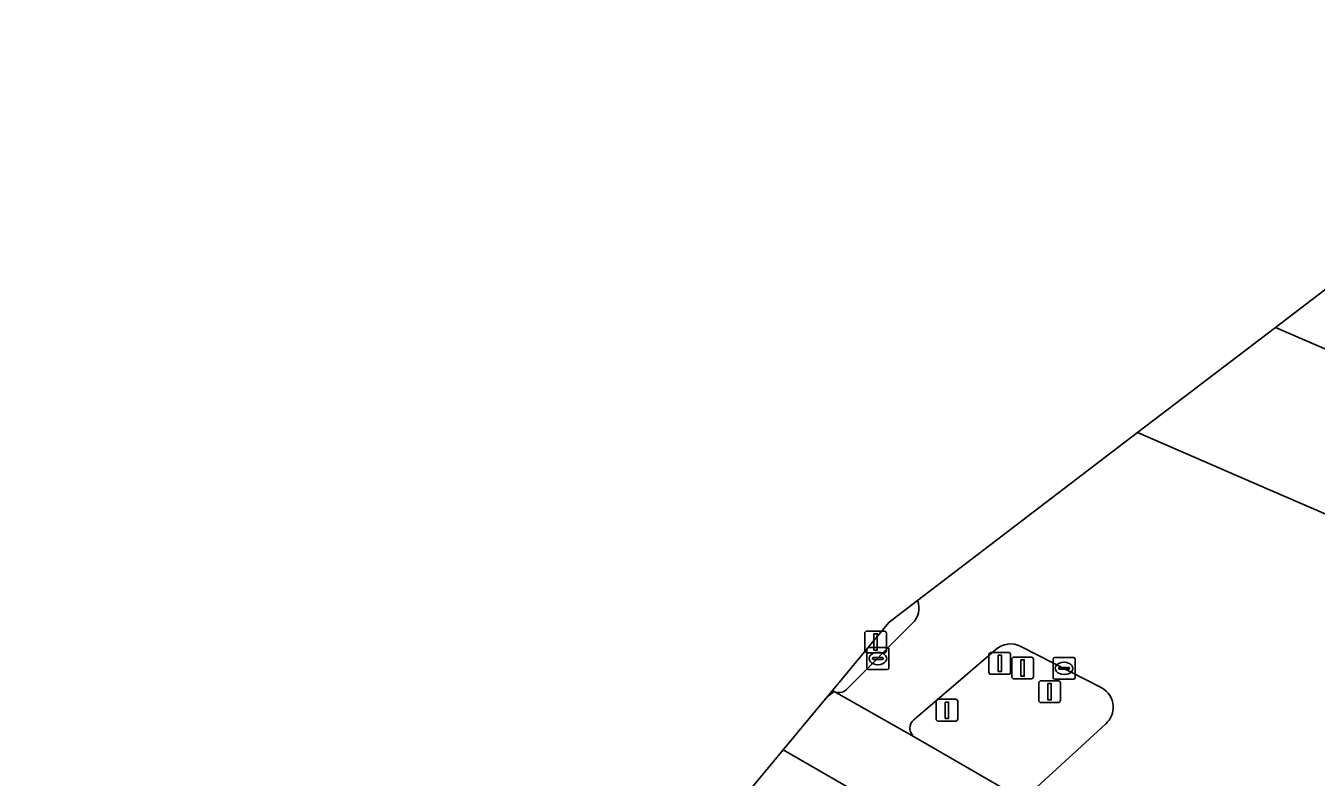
# Model space of a CAD drawing. Extents: x 159716 to 160783, y 383290 to 384031.
# Drawn here: x 160199.6 to 160258.5, y 383974.2 to 384008.5 of the extents above; entities that cross this region are included whole.
import ezdxf

# ---------------------------------------------------------------- set-up
doc = ezdxf.new("R2010")
doc.units = 0
for name, color, linetype in [('IMGEO_Afsluitpaal', 7, 'Continuous'), ('IMGEO_Fietspad_gesloten', 7, 'Continuous'), ('IMGEO_Kolk', 7, 'Continuous'), ('IMGEO_Lichtmast', 7, 'Continuous'), ('IMGEO_Rijbaan_lokaal_gesloten', 7, 'Continuous'), ('IMGEO_Verkeersbordpaal', 7, 'Continuous'), ('IMGEO_Verkeerseiland_groen', 7, 'Continuous')]:
    doc.layers.add(name, color=color, linetype=linetype)

msp = doc.modelspace()

# ---------------------------------------------------------------- linework, layer by layer
at = {"layer": 'IMGEO_Afsluitpaal'}
for p, q in [((160237.902, 383980.008), (160237.902, 383980.808)), ((160237.902, 383980.808), (160237.902, 383980.008)), ((160238.002, 383980.908), (160238.792, 383980.908)), ((160238.792, 383980.908), (160238.002, 383980.908)), ((160238.892, 383980.808), (160238.892, 383980.008)), ((160238.892, 383980.008), (160238.892, 383980.808)), ((160238.792, 383979.908), (160238.002, 383979.908)), ((160238.002, 383979.908), (160238.792, 383979.908)), ((160243.577, 383979.031), (160243.577, 383979.831)), ((160243.577, 383979.831), (160243.577, 383979.031)), ((160243.677, 383979.931), (160244.467, 383979.931)), ((160244.467, 383979.931), (160243.677, 383979.931)), ((160244.567, 383979.831), (160244.567, 383979.031)), ((160244.567, 383979.031), (160244.567, 383979.831)), ((160244.467, 383978.931), (160243.677, 383978.931)), ((160243.677, 383978.931), (160244.467, 383978.931)), ((160241.158, 383976.891), (160241.158, 383977.691)), ((160241.158, 383977.691), (160241.158, 383976.891)), ((160241.258, 383977.791), (160242.048, 383977.791)), ((160242.048, 383977.791), (160241.258, 383977.791)), ((160242.148, 383977.691), (160242.148, 383976.891)), ((160242.148, 383976.891), (160242.148, 383977.691)), ((160242.048, 383976.791), (160241.258, 383976.791)), ((160241.258, 383976.791), (160242.048, 383976.791))]:
    msp.add_line(p, q, dxfattribs=at)
for points in [[(160238.322, 383980.783), (160238.472, 383980.783), (160238.472, 383980.033), (160238.322, 383980.033), (160238.322, 383980.783)], [(160243.997, 383979.806), (160244.147, 383979.806), (160244.147, 383979.056), (160243.997, 383979.056), (160243.997, 383979.806)], [(160241.578, 383977.666), (160241.728, 383977.666), (160241.728, 383976.916), (160241.578, 383976.916), (160241.578, 383977.666)]]:
    msp.add_lwpolyline(points, dxfattribs=at)
for centre, start, end in [((160238.002, 383980.808), 90, 180), ((160238.002, 383980.808), 90, 180), ((160238.792, 383980.808), 0, 90), ((160238.792, 383980.808), 360, 90), ((160238.002, 383980.008), 180, 270), ((160238.002, 383980.008), 180, 270), ((160238.792, 383980.008), 270, 0), ((160238.792, 383980.008), 270, 0), ((160243.677, 383979.831), 90, 180), ((160243.677, 383979.831), 90, 180), ((160244.467, 383979.831), 0, 90), ((160244.467, 383979.831), 360, 90), ((160243.677, 383979.031), 180, 270), ((160243.677, 383979.031), 180, 270), ((160244.467, 383979.031), 270, 0), ((160244.467, 383979.031), 270, 0), ((160241.258, 383977.691), 90, 180), ((160241.258, 383977.691), 90, 180), ((160242.048, 383977.691), 0, 90), ((160242.048, 383977.691), 360, 90), ((160241.258, 383976.891), 180, 270), ((160241.258, 383976.891), 180, 270), ((160242.048, 383976.891), 270, 0), ((160242.048, 383976.891), 270, 0)]:
    msp.add_arc(centre, 0.1, start, end, dxfattribs=at)
at = {"layer": 'IMGEO_Fietspad_gesloten'}
msp.add_lwpolyline([(160234.176, 383975.482), (160237.343, 383973.662), (160241.679, 383971.177), (160241.844, 383971.082), (160248.592, 383967.18), (160253.345, 383968.363), (160244.85, 383973.361), (160244.525, 383973.55), (160240.161, 383976.083), (160236.499, 383978.152), (160236.189, 383977.908)], close=True, dxfattribs=at)
msp.add_lwpolyline([(160236.426, 383978.195), (160236.189, 383977.908), (160236.499, 383978.152), (160236.426, 383978.195)], dxfattribs=at)
at = {"layer": 'IMGEO_Kolk'}
for p, q in [((160238.003, 383979.225), (160238.003, 383980.077)), ((160238.078, 383980.151), (160238.93, 383980.151)), ((160239.004, 383980.077), (160239.004, 383979.225)), ((160238.262, 383979.645), (160238.262, 383979.657)), ((160238.7, 383979.608), (160238.302, 383979.608)), ((160238.305, 383979.694), (160238.703, 383979.694)), ((160238.491, 383979.931), (160238.516, 383979.931)), ((160238.746, 383979.657), (160238.746, 383979.645)), ((160246.507, 383978.777), (160246.507, 383979.629)), ((160246.582, 383979.703), (160247.434, 383979.703)), ((160246.995, 383979.483), (160247.02, 383979.483)), ((160247.508, 383979.629), (160247.508, 383978.777)), ((160238.93, 383979.151), (160238.078, 383979.151)), ((160238.514, 383979.371), (160238.489, 383979.371)), ((160246.766, 383979.197), (160246.766, 383979.209)), ((160247.204, 383979.16), (160246.806, 383979.16)), ((160246.809, 383979.246), (160247.207, 383979.246)), ((160247.018, 383978.923), (160246.993, 383978.923)), ((160247.25, 383979.209), (160247.25, 383979.197)), ((160247.434, 383978.703), (160246.582, 383978.703))]:
    msp.add_line(p, q, dxfattribs=at)
for points in [[(160238.003, 383979.225), (160238.003, 383980.077)], [(160238.078, 383980.151), (160238.93, 383980.151)], [(160239.004, 383980.077), (160239.004, 383979.225)], [(160246.507, 383978.777), (160246.507, 383979.629)], [(160246.582, 383979.703), (160247.434, 383979.703)], [(160247.508, 383979.629), (160247.508, 383978.777)], [(160238.93, 383979.151), (160238.078, 383979.151)], [(160247.434, 383978.703), (160246.582, 383978.703)]]:
    msp.add_lwpolyline(points, dxfattribs=at)
for centre, radius, start, end in [((160238.08, 383980.075), 0.0765, 91.55205, 178.44795), ((160238.08, 383980.075), 0.0765, 91.55205, 178.44795), ((160238.928, 383980.075), 0.0765, 1.55205, 88.44795), ((160238.928, 383980.075), 0.0765, 1.55205, 88.44795), ((160238.302, 383979.654), 0.0403, 85.87752, 175.75265), ((160238.299, 383979.644), 0.0366, 178.93798, 274.71019), ((160238.703, 383979.651), 0.043, 264.86636, 352.45326), ((160238.707, 383979.656), 0.0386, 1.73085, 96.63898), ((160246.584, 383979.627), 0.0765, 91.55205, 178.44795), ((160246.584, 383979.627), 0.0765, 91.55205, 178.44795), ((160247.432, 383979.627), 0.0765, 1.55205, 88.44795), ((160247.432, 383979.627), 0.0765, 1.55205, 88.44795), ((160238.08, 383979.227), 0.0765, 181.55205, 268.44795), ((160238.08, 383979.227), 0.0765, 181.55205, 268.44795), ((160238.928, 383979.227), 0.0765, 271.55205, 358.44795), ((160238.928, 383979.227), 0.0765, 271.55205, 358.44795), ((160246.806, 383979.206), 0.0403, 85.87752, 175.75265), ((160246.803, 383979.196), 0.0366, 178.93798, 274.71019), ((160247.207, 383979.203), 0.043, 264.86636, 352.45326), ((160247.211, 383979.208), 0.0386, 1.73085, 96.63898), ((160246.584, 383978.779), 0.0765, 181.55205, 268.44795), ((160246.584, 383978.779), 0.0765, 181.55205, 268.44795), ((160247.432, 383978.779), 0.0765, 271.55205, 358.44795), ((160247.432, 383978.779), 0.0765, 271.55205, 358.44795)]:
    msp.add_arc(centre, radius, start, end, dxfattribs=at)
for centre, major_axis, ratio, start_param, end_param in [((160238.49, 383979.651), (-0.387, 0.002), 0.722429, 4.712389, 7.853982), ((160238.515, 383979.651), (-0.39, 0.002), 0.717154, 1.570796, 4.712389), ((160246.994, 383979.203), (-0.387, 0.002), 0.722429, 4.712389, 7.853982), ((160247.019, 383979.203), (-0.39, 0.002), 0.717154, 1.570796, 4.712389)]:
    msp.add_ellipse(centre, major_axis=major_axis, ratio=ratio, start_param=start_param, end_param=end_param, dxfattribs=at)
at = {"layer": 'IMGEO_Lichtmast'}
for p, q in [((160245.848, 383977.738), (160245.848, 383978.538)), ((160245.848, 383978.538), (160245.848, 383977.738)), ((160245.948, 383978.638), (160246.738, 383978.638)), ((160246.738, 383978.638), (160245.948, 383978.638)), ((160246.838, 383978.538), (160246.838, 383977.738)), ((160246.838, 383977.738), (160246.838, 383978.538)), ((160246.738, 383977.638), (160245.948, 383977.638)), ((160245.948, 383977.638), (160246.738, 383977.638))]:
    msp.add_line(p, q, dxfattribs=at)
msp.add_lwpolyline([(160246.268, 383978.513), (160246.418, 383978.513), (160246.418, 383977.763), (160246.268, 383977.763), (160246.268, 383978.513)], dxfattribs=at)
for centre, start, end in [((160245.948, 383978.538), 90, 180), ((160245.948, 383978.538), 90, 180), ((160246.738, 383978.538), 0, 90), ((160246.738, 383978.538), 360, 90), ((160245.948, 383977.738), 180, 270), ((160245.948, 383977.738), 180, 270), ((160246.738, 383977.738), 270, 0), ((160246.738, 383977.738), 270, 0)]:
    msp.add_arc(centre, 0.1, start, end, dxfattribs=at)
at = {"layer": 'IMGEO_Rijbaan_lokaal_gesloten'}
for points in [[(160274.737, 384008.549), (160267.416, 384002.978), (160256.67, 383994.778), (160260.468, 383993.132), (160269.895, 383989.056)], [(160264.223, 383983.983), (160256.398, 383987.364), (160250.367, 383989.97), (160240.317, 383982.302)], [(160240.074, 383981.25), (160237.066, 383978.241)], [(160240.148, 383976.851), (160243.888, 383980.064)], [(160245.031, 383980.2), (160248.729, 383978.309)], [(160236.499, 383978.152), (160240.161, 383976.083)], [(160248.917, 383976.672), (160245.379, 383973.425)], [(160234.176, 383975.482), (160222.454, 383961.352), (160214.457, 383942.419), (160199.575, 383907.191), (160213.279, 383923.294)], [(160237.343, 383973.662), (160234.176, 383975.482)]]:
    msp.add_lwpolyline(points, dxfattribs=at)
msp.add_lwpolyline([(160250.367, 383989.97), (160256.398, 383987.364), (160264.223, 383983.983), (160268.647, 383982.067), (160273.036, 383980.158), (160275.349, 383979.165), (160277.978, 383978.054), (160280.954, 383980.472), (160284.136, 383983.058), (160280.796, 383984.489), (160279.809, 383984.915), (160275.121, 383986.846), (160269.895, 383989.056), (160260.468, 383993.132), (160256.67, 383994.778)], close=True, dxfattribs=at)
for centre, radius, start, end in [((160239.396, 383981.961), 0.982, 313.64169, 20.30395), ((160244.555, 383979.326), 0.995, 61.45955, 132.11134), ((160248.246, 383977.424), 1.009, 3.70393, 61.35593), ((160236.723, 383978.575), 0.478, 242.06937, 315.77209), ((160248.239, 383977.427), 1.014, 311.90517, 3.50397), ((160240.434, 383976.472), 0.475, 127.00836, 234.93116)]:
    msp.add_arc(centre, radius, start, end, dxfattribs=at)
at = {"layer": 'IMGEO_Verkeersbordpaal'}
for p, q in [((160244.619, 383978.82), (160244.619, 383979.62)), ((160244.619, 383979.62), (160244.619, 383978.82)), ((160244.719, 383979.72), (160245.509, 383979.72)), ((160245.509, 383979.72), (160244.719, 383979.72)), ((160245.609, 383979.62), (160245.609, 383978.82)), ((160245.609, 383978.82), (160245.609, 383979.62)), ((160245.509, 383978.72), (160244.719, 383978.72)), ((160244.719, 383978.72), (160245.509, 383978.72))]:
    msp.add_line(p, q, dxfattribs=at)
msp.add_lwpolyline([(160245.039, 383979.595), (160245.189, 383979.595), (160245.189, 383978.845), (160245.039, 383978.845), (160245.039, 383979.595)], dxfattribs=at)
for centre, start, end in [((160244.719, 383979.62), 90, 180), ((160244.719, 383979.62), 90, 180), ((160245.509, 383979.62), 0, 90), ((160245.509, 383979.62), 360, 90), ((160244.719, 383978.82), 180, 270), ((160244.719, 383978.82), 180, 270), ((160245.509, 383978.82), 270, 0), ((160245.509, 383978.82), 270, 0)]:
    msp.add_arc(centre, 0.1, start, end, dxfattribs=at)
at = {"layer": 'IMGEO_Verkeerseiland_groen'}
for points in [[(160240.317, 383982.302), (160238.998, 383981.295), (160236.426, 383978.195)], [(160237.066, 383978.241), (160240.074, 383981.25)], [(160243.888, 383980.064), (160240.148, 383976.851)], [(160248.729, 383978.309), (160245.031, 383980.2)], [(160236.426, 383978.195), (160236.499, 383978.152)], [(160245.379, 383973.425), (160248.917, 383976.672)], [(160240.161, 383976.083), (160244.525, 383973.55), (160244.85, 383973.361)]]:
    msp.add_lwpolyline(points, dxfattribs=at)
for centre, radius, start, end in [((160239.396, 383981.961), 0.982, 313.64169, 20.30395), ((160244.555, 383979.326), 0.995, 61.45955, 132.11134), ((160248.246, 383977.424), 1.009, 3.70393, 61.35593), ((160236.723, 383978.575), 0.478, 242.06937, 315.77209), ((160248.239, 383977.427), 1.014, 311.90517, 3.50397), ((160240.434, 383976.472), 0.475, 127.00836, 234.93116)]:
    msp.add_arc(centre, radius, start, end, dxfattribs=at)

doc.saveas('drawing.dxf')
